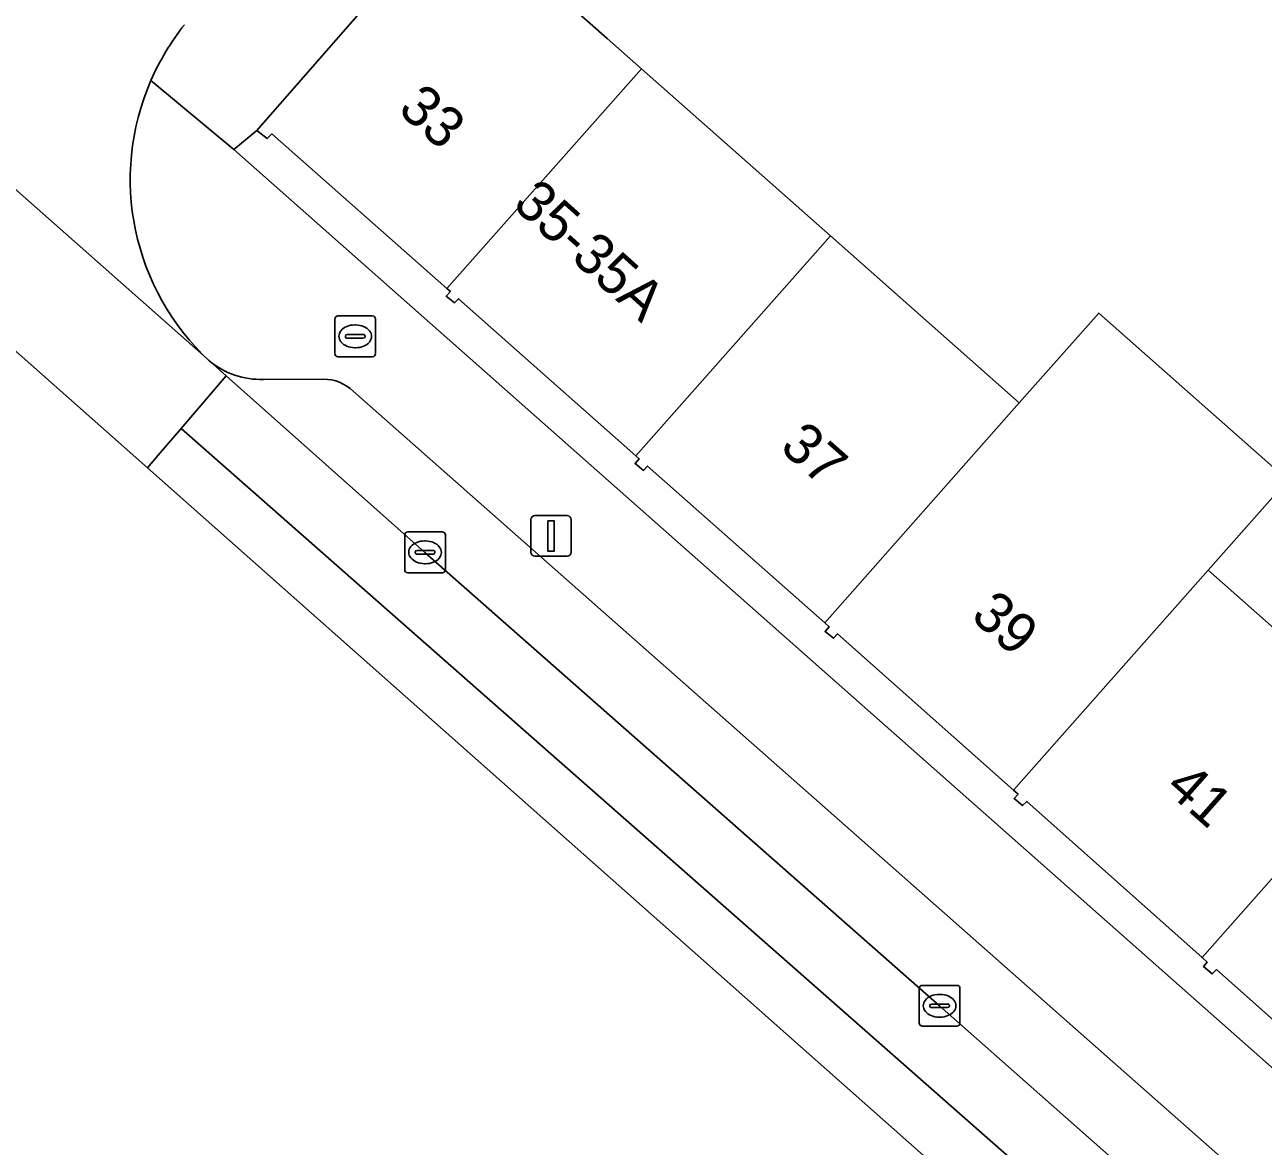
# Model space of a CAD drawing. Extents: x 162803 to 163818, y 381639 to 382475.
# Drawn here: x 162894.7 to 162925.14, y 381944.38 to 381971.95 of the extents above; entities that cross this region are included whole.
import ezdxf

# ---------------------------------------------------------------- set-up
doc = ezdxf.new("R2010")
doc.units = 0
for name, color, linetype in [('IMGEO_Brandkraan', 7, 'Continuous'), ('IMGEO_Erf', 7, 'Continuous'), ('IMGEO_Kolk', 7, 'Continuous'), ('IMGEO_Lichtmast', 7, 'Continuous'), ('IMGEO_Pand', 7, 'Continuous'), ('IMGEO_Pand_nummerreeks', 7, 'Continuous'), ('IMGEO_Parkeervlak_open', 7, 'Continuous'), ('IMGEO_Rijbaan_lokaal_gesloten', 7, 'Continuous'), ('IMGEO_Rijbaan_lokaal_open', 7, 'Continuous'), ('IMGEO_Voetpad_open', 7, 'Continuous')]:
    doc.layers.add(name, color=color, linetype=linetype)

msp = doc.modelspace()

# ---------------------------------------------------------------- linework, layer by layer
at = {"layer": 'IMGEO_Brandkraan'}
for p, q in [((162902.318, 381963.864), (162902.318, 381964.716)), ((162902.393, 381964.79), (162903.245, 381964.79)), ((162903.319, 381964.716), (162903.319, 381963.864)), ((162902.806, 381964.57), (162902.831, 381964.57)), ((162902.577, 381964.284), (162902.577, 381964.296)), ((162903.015, 381964.247), (162902.617, 381964.247)), ((162902.62, 381964.333), (162903.018, 381964.333)), ((162903.061, 381964.296), (162903.061, 381964.284)), ((162903.245, 381963.79), (162902.393, 381963.79)), ((162902.829, 381964.01), (162902.804, 381964.01))]:
    msp.add_line(p, q, dxfattribs=at)
for points in [[(162902.318, 381963.864), (162902.318, 381964.716)], [(162902.393, 381964.79), (162903.245, 381964.79)], [(162903.319, 381964.716), (162903.319, 381963.864)], [(162903.245, 381963.79), (162902.393, 381963.79)]]:
    msp.add_lwpolyline(points, dxfattribs=at)
for centre, radius, start, end in [((162902.395, 381964.714), 0.0765, 91.552, 178.448), ((162902.395, 381964.714), 0.0765, 91.552, 178.448), ((162903.243, 381964.714), 0.0765, 1.552, 88.448), ((162903.243, 381964.714), 0.0765, 1.552, 88.448), ((162902.617, 381964.293), 0.0403, 85.8775, 175.7526), ((162902.614, 381964.283), 0.0366, 178.938, 274.7102), ((162903.018, 381964.29), 0.043, 264.8664, 352.4533), ((162903.022, 381964.295), 0.0386, 1.7309, 96.639), ((162902.395, 381963.866), 0.0765, 181.552, 268.448), ((162902.395, 381963.866), 0.0765, 181.552, 268.448), ((162903.243, 381963.866), 0.0765, 271.552, 358.448), ((162903.243, 381963.866), 0.0765, 271.552, 358.448)]:
    msp.add_arc(centre, radius, start, end, dxfattribs=at)
for centre, major_axis, ratio, start_param, end_param in [((162902.805, 381964.29), (-0.387, 0.002), 0.722429, 4.712389, 7.853982), ((162902.83, 381964.29), (-0.39, 0.002), 0.717154, 1.570796, 4.712389)]:
    msp.add_ellipse(centre, major_axis=major_axis, ratio=ratio, start_param=start_param, end_param=end_param, dxfattribs=at)
at = {"layer": 'IMGEO_Erf'}
for points in [[(162929.451, 381970.154), (162918.059, 381979.939), (162916.085, 381977.725), (162914.241, 381979.369), (162911.218, 381982.064), (162905.268, 381974.921), (162909.014, 381971.609), (162909.853, 381970.867), (162914.497, 381966.76), (162919.141, 381962.653), (162921.096, 381964.863), (162925.741, 381960.755), (162923.786, 381958.545), (162928.43, 381954.438)], [(162928.279, 381944.908), (162923.989, 381948.726), (162923.883, 381948.617), (162923.669, 381948.798), (162923.762, 381948.907), (162923.636, 381949.019), (162919.324, 381952.859), (162919.222, 381952.757), (162919.012, 381952.927), (162919.111, 381953.039), (162919.001, 381953.136), (162914.676, 381956.977), (162914.573, 381956.87), (162914.366, 381957.031), (162914.472, 381957.151), (162914.361, 381957.249), (162910.003, 381961.101), (162909.903, 381960.995), (162909.696, 381961.161), (162909.8, 381961.277), (162909.714, 381961.353), (162905.357, 381965.214), (162905.259, 381965.116), (162905.055, 381965.274), (162905.159, 381965.389), (162905.074, 381965.464), (162900.771, 381969.266), (162900.658, 381969.152), (162900.405, 381969.352), (162899.84, 381968.884), (162932.705, 381939.815)]]:
    msp.add_lwpolyline(points, dxfattribs=at)
at = {"layer": 'IMGEO_Kolk'}
for p, q in [((162904.036, 381958.555), (162904.036, 381959.407)), ((162904.111, 381959.481), (162904.963, 381959.481)), ((162904.524, 381959.261), (162904.549, 381959.261)), ((162905.037, 381959.407), (162905.037, 381958.555)), ((162904.295, 381958.975), (162904.295, 381958.987)), ((162904.733, 381958.938), (162904.335, 381958.938)), ((162904.338, 381959.024), (162904.736, 381959.024)), ((162904.779, 381958.987), (162904.779, 381958.975)), ((162904.547, 381958.701), (162904.522, 381958.701)), ((162904.963, 381958.481), (162904.111, 381958.481)), ((162916.682, 381947.41), (162916.682, 381948.262)), ((162916.757, 381948.336), (162917.609, 381948.336)), ((162917.683, 381948.262), (162917.683, 381947.41)), ((162917.17, 381948.116), (162917.195, 381948.116)), ((162916.941, 381947.83), (162916.941, 381947.842)), ((162917.379, 381947.793), (162916.981, 381947.793)), ((162916.984, 381947.879), (162917.382, 381947.879)), ((162917.425, 381947.842), (162917.425, 381947.83)), ((162917.193, 381947.556), (162917.168, 381947.556)), ((162917.609, 381947.336), (162916.757, 381947.336))]:
    msp.add_line(p, q, dxfattribs=at)
for points in [[(162904.036, 381958.555), (162904.036, 381959.407)], [(162904.111, 381959.481), (162904.963, 381959.481)], [(162905.037, 381959.407), (162905.037, 381958.555)], [(162904.963, 381958.481), (162904.111, 381958.481)], [(162916.682, 381947.41), (162916.682, 381948.262)], [(162916.757, 381948.336), (162917.609, 381948.336)], [(162917.683, 381948.262), (162917.683, 381947.41)], [(162917.609, 381947.336), (162916.757, 381947.336)]]:
    msp.add_lwpolyline(points, dxfattribs=at)
for centre, radius, start, end in [((162904.113, 381959.405), 0.0765, 91.552, 178.448), ((162904.113, 381959.405), 0.0765, 91.552, 178.448), ((162904.961, 381959.405), 0.0765, 1.552, 88.448), ((162904.961, 381959.405), 0.0765, 1.552, 88.448), ((162904.335, 381958.984), 0.0403, 85.8775, 175.7526), ((162904.332, 381958.974), 0.0366, 178.938, 274.7102), ((162904.736, 381958.981), 0.043, 264.8664, 352.4533), ((162904.74, 381958.986), 0.0386, 1.7309, 96.639), ((162904.113, 381958.557), 0.0765, 181.552, 268.448), ((162904.113, 381958.557), 0.0765, 181.552, 268.448), ((162904.961, 381958.557), 0.0765, 271.552, 358.448), ((162904.961, 381958.557), 0.0765, 271.552, 358.448), ((162916.759, 381948.26), 0.0765, 91.552, 178.448), ((162916.759, 381948.26), 0.0765, 91.552, 178.448), ((162917.607, 381948.26), 0.0765, 1.552, 88.448), ((162917.607, 381948.26), 0.0765, 1.552, 88.448), ((162916.981, 381947.839), 0.0403, 85.8775, 175.7526), ((162916.978, 381947.829), 0.0366, 178.938, 274.7102), ((162917.382, 381947.836), 0.043, 264.8664, 352.4533), ((162917.386, 381947.841), 0.0386, 1.7309, 96.639), ((162916.759, 381947.412), 0.0765, 181.552, 268.448), ((162916.759, 381947.412), 0.0765, 181.552, 268.448), ((162917.607, 381947.412), 0.0765, 271.552, 358.448), ((162917.607, 381947.412), 0.0765, 271.552, 358.448)]:
    msp.add_arc(centre, radius, start, end, dxfattribs=at)
for centre, major_axis, ratio, start_param, end_param in [((162904.523, 381958.981), (-0.387, 0.002), 0.722429, 4.712389, 7.853982), ((162904.548, 381958.981), (-0.39, 0.002), 0.717154, 1.570796, 4.712389), ((162917.169, 381947.836), (-0.387, 0.002), 0.722429, 4.712389, 7.853982), ((162917.194, 381947.836), (-0.39, 0.002), 0.717154, 1.570796, 4.712389)]:
    msp.add_ellipse(centre, major_axis=major_axis, ratio=ratio, start_param=start_param, end_param=end_param, dxfattribs=at)
at = {"layer": 'IMGEO_Lichtmast'}
for p, q in [((162907.237, 381959.884), (162908.027, 381959.884)), ((162908.027, 381959.884), (162907.237, 381959.884)), ((162907.137, 381958.984), (162907.137, 381959.784)), ((162907.137, 381959.784), (162907.137, 381958.984)), ((162908.127, 381959.784), (162908.127, 381958.984)), ((162908.127, 381958.984), (162908.127, 381959.784)), ((162908.027, 381958.884), (162907.237, 381958.884)), ((162907.237, 381958.884), (162908.027, 381958.884))]:
    msp.add_line(p, q, dxfattribs=at)
msp.add_lwpolyline([(162907.557, 381959.759), (162907.707, 381959.759), (162907.707, 381959.009), (162907.557, 381959.009), (162907.557, 381959.759)], dxfattribs=at)
for centre, start, end in [((162907.237, 381959.784), 90, 180), ((162907.237, 381959.784), 90, 180), ((162908.027, 381959.784), 0, 90), ((162908.027, 381959.784), 360, 90), ((162907.237, 381958.984), 180, 270), ((162907.237, 381958.984), 180, 270), ((162908.027, 381958.984), 270, 0), ((162908.027, 381958.984), 270, 0)]:
    msp.add_arc(centre, 0.1, start, end, dxfattribs=at)
at = {"layer": 'IMGEO_Pand'}
for points in [[(162905.074, 381965.464), (162909.853, 381970.867), (162909.014, 381971.609), (162905.268, 381974.921), (162900.405, 381969.352), (162900.658, 381969.152), (162900.771, 381969.266)], [(162905.074, 381965.464), (162905.159, 381965.389), (162905.055, 381965.274), (162905.259, 381965.116), (162905.357, 381965.214), (162909.714, 381961.353), (162914.497, 381966.76), (162909.853, 381970.867)], [(162919.141, 381962.653), (162914.497, 381966.76), (162909.714, 381961.353), (162909.8, 381961.277), (162909.696, 381961.161), (162909.903, 381960.995), (162910.003, 381961.101), (162914.361, 381957.249)], [(162923.786, 381958.545), (162925.741, 381960.755), (162921.096, 381964.863), (162919.141, 381962.653), (162914.361, 381957.249), (162914.472, 381957.151), (162914.366, 381957.031), (162914.573, 381956.87), (162914.676, 381956.977), (162919.001, 381953.136)], [(162923.786, 381958.545), (162919.001, 381953.136), (162919.111, 381953.039), (162919.012, 381952.927), (162919.222, 381952.757), (162919.324, 381952.859), (162923.636, 381949.019), (162928.43, 381954.438)], [(162928.43, 381954.438), (162923.636, 381949.019), (162923.762, 381948.907), (162923.669, 381948.798), (162923.883, 381948.617), (162923.989, 381948.726), (162928.279, 381944.908), (162933.074, 381950.33)]]:
    msp.add_lwpolyline(points, close=True, dxfattribs=at)
at = {"layer": 'IMGEO_Parkeervlak_open'}
for points in [[(162899.234, 381963.688), (162899.649, 381963.319), (162904.532, 381958.98), (162917.178, 381947.835), (162933.161, 381933.711), (162937.374, 381930.021)], [(162902.04, 381963.235), (162900.568, 381963.233)], [(162937.86, 381931.963), (162902.773, 381962.94)]]:
    msp.add_lwpolyline(points, dxfattribs=at)
for centre, radius, start, end in [((162900.494, 381965.2), 1.969, 230.1929, 272.1402), ((162902.049, 381962.199), 1.036, 45.6646, 90.4902)]:
    msp.add_arc(centre, radius, start, end, dxfattribs=at)
at = {"layer": 'IMGEO_Rijbaan_lokaal_gesloten'}
msp.add_lwpolyline([(162933.161, 381933.711), (162917.178, 381947.835), (162904.532, 381958.98), (162899.649, 381963.319), (162898.541, 381962.027), (162947.525, 381918.912)], dxfattribs=at)
msp.add_lwpolyline([(162946.513, 381917.818), (162946.623, 381917.936), (162947.525, 381918.912), (162898.541, 381962.027), (162897.979, 381961.372), (162897.71, 381961.059)], close=True, dxfattribs=at)
at = {"layer": 'IMGEO_Rijbaan_lokaal_open'}
for points in [[(162884.441, 381972.816), (162897.71, 381961.059), (162897.979, 381961.372), (162898.541, 381962.027), (162899.649, 381963.319), (162899.234, 381963.688), (162886.447, 381974.992), (162885.252, 381973.726), (162884.761, 381973.175), (162884.441, 381972.816)], [(162886.447, 381974.992), (162899.234, 381963.688)]]:
    msp.add_lwpolyline(points, dxfattribs=at)
for centre, radius, start, end in [((162903.405, 381968.128), 6.12, 141.3802, 156.4349), ((162903.376, 381968.146), 6.086, 156.481, 227.1067)]:
    msp.add_arc(centre, radius, start, end, dxfattribs=at)
at = {"layer": 'IMGEO_Voetpad_open'}
for points in [[(162897.796, 381970.575), (162899.84, 381968.884), (162900.405, 381969.352), (162905.268, 381974.921), (162911.218, 381982.064), (162913.193, 381984.279), (162914.175, 381985.42), (162916.435, 381987.924)], [(162934.017, 381938.656), (162932.705, 381939.815), (162899.84, 381968.884), (162897.796, 381970.575)], [(162900.568, 381963.233), (162902.04, 381963.235)], [(162902.773, 381962.94), (162937.86, 381931.963)]]:
    msp.add_lwpolyline(points, dxfattribs=at)
for centre, radius, start, end in [((162903.405, 381968.128), 6.12, 141.3802, 156.4349), ((162903.376, 381968.146), 6.086, 156.481, 227.1067), ((162900.494, 381965.2), 1.969, 230.1929, 272.1402), ((162902.049, 381962.199), 1.036, 45.6646, 90.4902)]:
    msp.add_arc(centre, radius, start, end, dxfattribs=at)

# ---------------------------------------------------------------- texts
at = {"layer": 'IMGEO_Pand_nummerreeks'}
for s, rotation, p in [('33', 318.5109, (162903.837, 381969.821)), ('35-35A', 317.9886, (162906.658, 381967.487)), ('37', 318.5109, (162913.223, 381961.52)), ('39', 318.5121, (162917.916, 381957.369)), ('41', 318.5109, (162922.693, 381953.144))]:
    msp.add_text(s, height=1, rotation=rotation, dxfattribs=at).set_placement(p)

doc.saveas('drawing.dxf')
